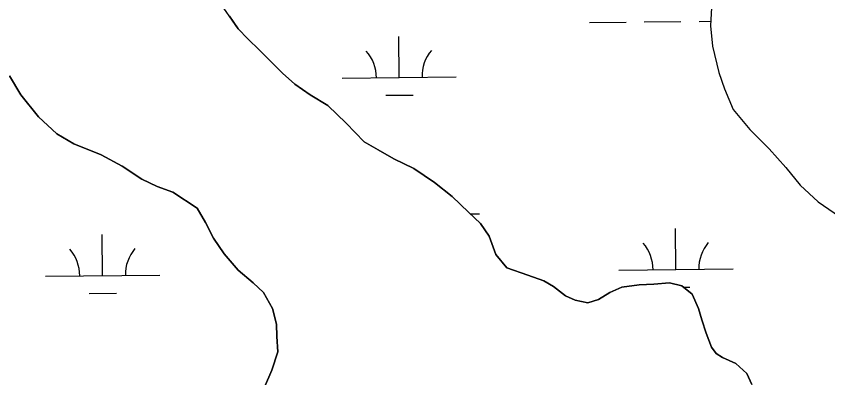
# Model space of a CAD drawing. Extents: x 3734862 to 3772949, y 391520 to 417239.
# Drawn here: x 3764738 to 3765448, y 410008 to 410325 of the extents above; entities that cross this region are included whole.
import ezdxf

# ---------------------------------------------------------------- set-up
doc = ezdxf.new("R2010")
doc.units = 0
doc.layers.add('V-TOPO-SHOR', color=7, linetype='Continuous')
doc.layers.add('V-WETL-SWMP', color=7, linetype='Continuous')

msp = doc.modelspace()

# ---------------------------------------------------------------- linework, layer by layer
at = {"layer": 'V-TOPO-SHOR'}
for p, q in [((3764924.28, 410325.22), (3764931.91, 410314.2)), ((3764931.91, 410314.2), (3764940.35, 410305.47)), ((3764940.35, 410305.47), (3764950.67, 410295.54)), ((3764950.67, 410295.54), (3764961.07, 410284.98)), ((3764961.07, 410284.98), (3764970.76, 410275.37)), ((3764741.78, 410256.4), (3764731.62, 410272.95)), ((3764970.76, 410275.37), (3764981.64, 410265.68)), ((3764981.64, 410265.68), (3764994.97, 410256.22)), ((3764757.04, 410237.09), (3764741.78, 410256.4)), ((3764994.97, 410256.22), (3765010.36, 410247.06)), ((3765010.36, 410247.06), (3765026.52, 410231.58)), ((3764773.1, 410222.09), (3764757.04, 410237.09)), ((3765026.52, 410231.58), (3765042.28, 410215.3)), ((3764788, 410213.38), (3764773.1, 410222.09)), ((3765042.28, 410215.3), (3765054.51, 410208.13)), ((3764811.94, 410203.86), (3764788, 410213.38)), ((3765054.51, 410208.13), (3765068.32, 410200.17)), ((3764830.38, 410193.97), (3764811.94, 410203.86)), ((3765068.32, 410200.17), (3765085.69, 410191.8)), ((3764847.63, 410182.5), (3764830.38, 410193.97)), ((3765085.69, 410191.8), (3765103.84, 410179.47)), ((3764860.97, 410176.16), (3764847.63, 410182.5)), ((3765103.84, 410179.47), (3765119.22, 410167.15)), ((3764874.71, 410171), (3764860.97, 410176.16)), ((3764895.88, 410157.16), (3764874.71, 410171)), ((3765119.22, 410167.15), (3765133.41, 410153.65)), ((3764903.3, 410144.55), (3764895.88, 410157.16)), ((3765133.41, 410153.65), (3765144.04, 410143.72)), ((3764910.33, 410130.77), (3764903.3, 410144.55)), ((3765144.04, 410143.72), (3765151.52, 410132.62)), ((3764919.71, 410116.98), (3764910.33, 410130.77)), ((3765151.52, 410132.62), (3765157.39, 410116.38)), ((3764931.83, 410102.78), (3764919.71, 410116.98)), ((3765157.39, 410116.38), (3765167.23, 410104.88)), ((3764945.16, 410091.72), (3764931.83, 410102.78)), ((3765167.23, 410104.88), (3765185.4, 410098.48)), ((3765185.4, 410098.48), (3765199.62, 410093.28)), ((3764954.17, 410083.04), (3764945.16, 410091.72)), ((3765199.62, 410093.28), (3765207.91, 410088.51)), ((3765207.91, 410088.51), (3765218.56, 410080.16)), ((3765257.32, 410083.18), (3765267.62, 410087.88)), ((3765267.62, 410087.88), (3765283.06, 410089.8)), ((3765283.06, 410089.8), (3765295.72, 410090.55)), ((3765295.72, 410090.55), (3765309.56, 410091.68)), ((3765309.56, 410091.68), (3765320.23, 410088.87)), ((3765320.23, 410088.87), (3765329.3, 410081.72)), ((3764961.98, 410069.25), (3764954.17, 410083.04)), ((3765218.56, 410080.16), (3765226.85, 410076.57)), ((3765247.41, 410076.89), (3765257.32, 410083.18)), ((3765329.3, 410081.72), (3765334.79, 410069.04)), ((3765226.85, 410076.57), (3765237.91, 410074.15)), ((3765237.91, 410074.15), (3765247.41, 410076.89)), ((3764965.46, 410055.48), (3764961.98, 410069.25)), ((3765334.79, 410069.04), (3765337.92, 410059.14)), ((3765337.92, 410059.14), (3765341.43, 410047.66)), ((3764965.81, 410044.48), (3764965.46, 410055.48)), ((3764966.55, 410031.11), (3764965.81, 410044.48)), ((3765341.43, 410047.66), (3765346.13, 410035.38)), ((3764961.38, 410015.01), (3764966.55, 410031.11)), ((3765346.13, 410035.38), (3765350.46, 410029.83)), ((3765350.46, 410029.83), (3765355.98, 410026.24)), ((3765355.98, 410026.24), (3765367.44, 410021.06)), ((3765367.44, 410021.06), (3765377.29, 410012.32)), ((3764955.03, 410000.1), (3764961.38, 410015.01)), ((3765377.29, 410012.32), (3765381.6, 410002.42))]:
    msp.add_line(p, q, dxfattribs=at)
for points in [[(3765346.57, 410338.1), (3765345.3, 410316.74), (3765347.21, 410298.94), (3765352.66, 410275.98), (3765357.75, 410261.72), (3765365.19, 410243.5), (3765379.76, 410226.04), (3765396.7, 410208.97), (3765411.27, 410192.7), (3765423.87, 410177.23), (3765439.64, 410162.54), (3765458.18, 410149.81)], [(3765381.6, 410002.42), (3765377.29, 410012.32), (3765367.44, 410021.06), (3765355.98, 410026.24), (3765350.46, 410029.83), (3765346.13, 410035.38), (3765341.43, 410047.66), (3765337.92, 410059.14), (3765334.79, 410069.04), (3765329.3, 410081.72), (3765320.23, 410088.87), (3765309.56, 410091.68), (3765295.72, 410090.55), (3765283.06, 410089.8), (3765267.62, 410087.88), (3765257.32, 410083.18), (3765247.41, 410076.89), (3765237.91, 410074.15), (3765226.85, 410076.57), (3765218.56, 410080.16), (3765207.91, 410088.51), (3765199.62, 410093.28), (3765185.4, 410098.48), (3765167.23, 410104.88), (3765157.39, 410116.38), (3765151.52, 410132.62), (3765144.04, 410143.72), (3765133.41, 410153.65), (3765119.22, 410167.15), (3765103.84, 410179.47), (3765085.69, 410191.8), (3765068.32, 410200.17), (3765054.51, 410208.13), (3765042.28, 410215.3), (3765026.52, 410231.58), (3765010.36, 410247.06), (3764994.97, 410256.22), (3764981.64, 410265.68), (3764970.76, 410275.37), (3764961.07, 410284.98), (3764950.67, 410295.54), (3764940.35, 410305.47), (3764931.91, 410314.2), (3764924.28, 410325.22)], [(3764731.62, 410272.95), (3764741.78, 410256.4), (3764757.04, 410237.09), (3764773.1, 410222.09), (3764788, 410213.38), (3764811.94, 410203.86), (3764830.38, 410193.96), (3764847.63, 410182.5), (3764860.97, 410176.16), (3764874.71, 410171), (3764895.88, 410157.16), (3764903.3, 410144.55), (3764910.33, 410130.77), (3764919.71, 410116.98), (3764931.84, 410102.78), (3764945.16, 410091.72), (3764954.17, 410083.04), (3764961.98, 410069.25), (3764965.46, 410055.48), (3764965.81, 410044.48), (3764966.55, 410031.11), (3764961.38, 410015.01), (3764955.03, 410000.1)]]:
    msp.add_lwpolyline(points, dxfattribs=at)
at = {"layer": 'V-WETL-SWMP'}
for p, q in [((3765239.43, 410319.67), (3765271.43, 410320.01)), ((3765287.43, 410320.18), (3765319.43, 410320.52)), ((3765335.42, 410320.69), (3765345.54, 410320.8)), ((3765072.87, 410271.48), (3765072.48, 410307.48)), ((3765022.87, 410270.95), (3765122.86, 410272.01)), ((3765061.03, 410255.93), (3765085.03, 410256.18)), ((3765135.11, 410152.06), (3765143.29, 410152.15)), ((3765315.13, 410103.22), (3765314.75, 410139.22)), ((3764813.25, 410097.92), (3764812.87, 410133.92)), ((3765265.13, 410102.69), (3765365.13, 410103.75)), ((3764763.25, 410097.39), (3764863.25, 410098.45)), ((3765321.52, 410087.85), (3765327.29, 410087.92)), ((3764801.41, 410082.36), (3764825.41, 410082.61))]:
    msp.add_line(p, q, dxfattribs=at)
for points in [[(3765381.6, 410002.42), (3765377.29, 410012.32), (3765367.44, 410021.06), (3765355.98, 410026.25), (3765350.46, 410029.83), (3765346.13, 410035.38), (3765341.43, 410047.66), (3765334.79, 410069.04), (3765329.3, 410081.72), (3765320.23, 410088.87), (3765309.56, 410091.68), (3765295.72, 410090.55), (3765283.06, 410089.8), (3765267.63, 410087.88), (3765257.33, 410083.18), (3765247.41, 410076.89), (3765237.91, 410074.15), (3765226.85, 410076.57), (3765218.56, 410080.16), (3765207.91, 410088.51), (3765199.62, 410093.28), (3765185.4, 410098.48), (3765167.23, 410104.88), (3765157.39, 410116.38), (3765151.52, 410132.62), (3765144.05, 410143.72), (3765133.41, 410153.65), (3765119.22, 410167.15), (3765103.84, 410179.47), (3765085.69, 410191.8), (3765068.32, 410200.17), (3765042.28, 410215.3), (3765026.52, 410231.58), (3765010.36, 410247.06), (3764994.97, 410256.22), (3764981.64, 410265.68), (3764970.76, 410275.37), (3764961.07, 410284.98), (3764950.67, 410295.54), (3764940.34, 410305.47), (3764931.91, 410314.2), (3764914.06, 410340.13)], [(3765346.57, 410338.1), (3765345.3, 410316.74), (3765347.21, 410298.94), (3765352.66, 410275.98), (3765357.75, 410261.72), (3765365.19, 410243.5), (3765379.76, 410226.04), (3765396.7, 410208.97), (3765411.27, 410192.7), (3765423.87, 410177.23), (3765439.64, 410162.54), (3765458.18, 410149.81)], [(3764731.62, 410272.95), (3764741.78, 410256.4), (3764757.04, 410237.09), (3764773.1, 410222.09), (3764788, 410213.38), (3764811.94, 410203.86), (3764830.38, 410193.96), (3764847.63, 410182.5), (3764860.97, 410176.16), (3764874.71, 410171), (3764895.88, 410157.16), (3764903.3, 410144.55), (3764910.33, 410130.77)], [(3764910.33, 410130.77), (3764919.71, 410116.98), (3764931.84, 410102.78), (3764945.16, 410091.72), (3764954.17, 410083.04), (3764961.98, 410069.25), (3764965.46, 410055.48), (3764965.81, 410044.48), (3764966.55, 410031.11), (3764961.38, 410015.01), (3764955.03, 410000.1)]]:
    msp.add_lwpolyline(points, dxfattribs=at)
for centre, start, end in [((3765017.62, 410271.37), 359.83336, 41.37702), ((3765128.1, 410272.54), 139.83336, 181.37702), ((3765259.88, 410103.11), 359.83336, 41.37702), ((3765370.36, 410104.28), 139.83336, 181.37702), ((3764758, 410097.81), 359.83336, 41.37702), ((3764868.48, 410098.98), 139.83336, 181.37702)]:
    msp.add_arc(centre, 35.25, start, end, dxfattribs=at)

doc.saveas('drawing.dxf')
